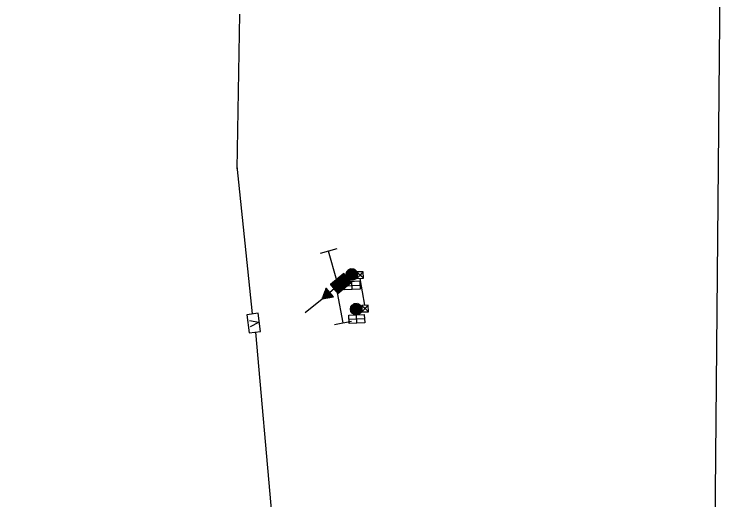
# Model space of a CAD drawing. Extents: x 601462 to 605493, y 331960 to 402715.
# Drawn here: x 602853 to 603349.6, y 366103.5 to 366443.6 of the extents above; entities that cross this region are included whole.
import ezdxf

# ---------------------------------------------------------------- set-up
doc = ezdxf.new("R2010")
doc.units = 0
for name, color, linetype in [('Default', 7, 'Continuous'), ('P_FTMS', 7, 'Continuous'), ('P_FTMSConduit', 7, 'Continuous'), ('P_MISC_TXT_1B (Construction)', 7, 'Continuous')]:
    doc.layers.add(name, color=color, linetype=linetype)

# ---------------------------------------------------------------- blocks, each defined once
blk = doc.blocks.new('FTMS_FCV')
at = {"layer": 'P_FTMS'}
blk.add_line((12.7, 16.3), (0.6, -21.9), dxfattribs=at)
blk.add_lwpolyline([(39.1, 24.4), (-39.1, 24.4), (-39.1, -24.4), (39.1, -24.4)], close=True, dxfattribs=at)
blk.add_lwpolyline([(-12.1, 16.2), (0.6, -21.9)], dxfattribs=at)
blk = doc.blocks.new('POINT_DISPLAY')
at = {"layer": 'Default'}
blk.add_line((0, 0), (0, 0), dxfattribs=at)
blk = doc.blocks.new('FMB')
at = {"layer": 'P_FTMS'}
for p, q in [((24.4, -24.4), (-24.4, 24.4)), ((-24.4, -24.4), (24.4, 24.4))]:
    blk.add_line(p, q, dxfattribs=at)
blk.add_lwpolyline([(24.4, -24.4), (24.4, 24.4), (-24.4, 24.4), (-24.4, -24.4)], close=True, dxfattribs=at)

msp = doc.modelspace()

# ---------------------------------------------------------------- linework, layer by layer
at = {"layer": 'P_FTMS'}
for p, q in [((603078.65, 366279.29), (603067.11, 366276)), ((603078.73, 366257.09), (603072.88, 366277.65)), ((603085.35, 366260.67), (603085.57, 366262.85)), ((603093.27, 366261.43), (603085.38, 366262.23)), ((603093.25, 366261.68), (603085.45, 366262.47)), ((603085.52, 366260.01), (603085.87, 366263.45)), ((603093.22, 366261.92), (603085.52, 366262.7)), ((603093.19, 366262.17), (603085.61, 366262.93)), ((603085.72, 366259.54), (603086.15, 366263.83)), ((603093.12, 366262.41), (603085.72, 366263.16)), ((603093.04, 366262.66), (603085.84, 366263.39)), ((603085.92, 366259.2), (603086.42, 366264.14)), ((603092.96, 366262.91), (603085.99, 366263.62)), ((603086.13, 366258.89), (603086.69, 366264.4)), ((603092.83, 366263.17), (603086.16, 366263.84)), ((603086.35, 366258.65), (603086.95, 366264.59)), ((603092.7, 366263.42), (603086.35, 366264.06)), ((603086.57, 366258.42), (603087.21, 366264.77)), ((603092.51, 366263.68), (603086.57, 366264.28)), ((603086.79, 366258.24), (603087.47, 366264.91)), ((603092.32, 366263.94), (603086.81, 366264.5)), ((603087.01, 366258.06), (603087.72, 366265.03)), ((603092.06, 366264.21), (603087.12, 366264.71)), ((603087.24, 366257.93), (603087.97, 366265.13)), ((603087.47, 366257.8), (603088.22, 366265.2)), ((603091.77, 366264.48), (603087.48, 366264.92)), ((603087.7, 366257.68), (603088.47, 366265.26)), ((603091.35, 366264.76), (603087.91, 366265.11)), ((603087.93, 366257.6), (603088.71, 366265.31)), ((603088.17, 366257.52), (603088.96, 366265.33)), ((603088.4, 366257.46), (603089.2, 366265.35)), ((603090.74, 366265.07), (603088.56, 366265.29)), ((603088.64, 366257.42), (603089.44, 366265.34)), ((603088.87, 366257.38), (603089.68, 366265.32)), ((603089.11, 366257.37), (603089.92, 366265.3)), ((603089.36, 366257.37), (603090.15, 366265.25)), ((603089.6, 366257.37), (603090.39, 366265.19)), ((603089.84, 366257.41), (603090.62, 366265.12)), ((603090.09, 366257.45), (603090.85, 366265.02)), ((603090.33, 366257.5), (603091.08, 366264.91)), ((603090.58, 366257.59), (603091.31, 366264.79)), ((603090.83, 366257.68), (603091.54, 366264.64)), ((603091.09, 366257.8), (603091.77, 366264.49)), ((603091.34, 366257.95), (603091.99, 366264.28)), ((603091.6, 366258.11), (603092.21, 366264.07)), ((603091.86, 366258.32), (603092.42, 366263.81)), ((603092.13, 366258.56), (603092.63, 366263.52)), ((603092.4, 366258.88), (603092.84, 366263.15)), ((603092.69, 366259.29), (603093.03, 366262.7)), ((603077.26, 366250.77), (603077.92, 366257.25)), ((603077.48, 366250.51), (603078.18, 366257.46)), ((603077.69, 366250.24), (603078.44, 366257.68)), ((603088.35, 366256.16), (603077.88, 366257.22)), ((603077.91, 366249.98), (603078.71, 366257.89)), ((603078.12, 366249.72), (603078.97, 366258.11)), ((603088.14, 366256.42), (603078.15, 366257.43)), ((603078.34, 366249.45), (603079.23, 366258.32)), ((603087.92, 366256.69), (603078.41, 366257.65)), ((603078.55, 366249.19), (603079.5, 366258.54)), ((603087.71, 366256.95), (603078.67, 366257.86)), ((603078.77, 366248.93), (603079.76, 366258.75)), ((603087.5, 366257.21), (603078.93, 366258.08)), ((603078.98, 366248.67), (603080.02, 366258.97)), ((603079.19, 366248.4), (603080.29, 366259.18)), ((603087.28, 366257.47), (603079.2, 366258.29)), ((603079.41, 366248.14), (603080.55, 366259.4)), ((603087.07, 366257.74), (603079.46, 366258.51)), ((603079.67, 366248.35), (603080.81, 366259.61)), ((603086.85, 366258), (603079.72, 366258.72)), ((603079.94, 366248.57), (603081.07, 366259.83)), ((603086.64, 366258.26), (603079.99, 366258.94)), ((603080.2, 366248.78), (603081.34, 366260.04)), ((603086.42, 366258.53), (603080.25, 366259.15)), ((603080.46, 366249), (603081.6, 366260.25)), ((603086.21, 366258.79), (603080.51, 366259.37)), ((603080.72, 366249.21), (603081.86, 366260.47)), ((603085.99, 366259.05), (603080.77, 366259.58)), ((603080.99, 366249.43), (603082.13, 366260.68)), ((603085.78, 366259.32), (603081.04, 366259.8)), ((603081.25, 366249.64), (603082.39, 366260.9)), ((603085.56, 366259.58), (603081.3, 366260.01)), ((603081.51, 366249.86), (603082.65, 366261.11)), ((603085.35, 366259.84), (603081.56, 366260.22)), ((603081.78, 366250.07), (603082.92, 366261.33)), ((603085.13, 366260.1), (603081.83, 366260.44)), ((603082.04, 366250.29), (603083.18, 366261.54)), ((603084.92, 366260.37), (603082.09, 366260.65)), ((603082.3, 366250.5), (603083.44, 366261.76)), ((603084.71, 366260.63), (603082.35, 366260.87)), ((603082.56, 366250.72), (603083.69, 366261.87)), ((603084.49, 366260.89), (603082.62, 366261.08)), ((603082.83, 366250.93), (603083.91, 366261.61)), ((603084.28, 366261.16), (603082.88, 366261.3)), ((603083.09, 366251.14), (603084.12, 366261.34)), ((603084.06, 366261.42), (603083.14, 366261.51)), ((603083.35, 366251.36), (603084.34, 366261.08)), ((603083.85, 366261.68), (603083.4, 366261.73)), ((603083.62, 366251.57), (603084.55, 366260.82)), ((603083.88, 366251.79), (603084.77, 366260.55)), ((603084.14, 366252), (603084.98, 366260.29)), ((603084.41, 366252.22), (603085.2, 366260.03)), ((603084.67, 366252.43), (603085.41, 366259.77)), ((603084.93, 366252.65), (603085.63, 366259.5)), ((603085.19, 366252.86), (603085.84, 366259.24)), ((603093.22, 366260.72), (603085.28, 366261.52)), ((603093.17, 366260.48), (603085.29, 366261.28)), ((603093.12, 366260.24), (603085.3, 366261.03)), ((603093.25, 366260.95), (603085.31, 366261.76)), ((603093.03, 366260.01), (603085.32, 366260.79)), ((603093.26, 366261.19), (603085.34, 366262)), ((603092.94, 366259.78), (603085.37, 366260.54)), ((603092.84, 366259.55), (603085.43, 366260.3)), ((603085.46, 366253.08), (603086.05, 366258.98)), ((603092.7, 366259.32), (603085.51, 366260.05)), ((603092.57, 366259.09), (603085.61, 366259.8)), ((603092.4, 366258.87), (603085.71, 366259.55)), ((603085.72, 366253.29), (603086.27, 366258.71)), ((603092.2, 366258.65), (603085.87, 366259.29)), ((603085.98, 366253.51), (603086.48, 366258.45)), ((603091.99, 366258.43), (603086.03, 366259.03)), ((603091.73, 366258.21), (603086.24, 366258.77)), ((603086.25, 366253.72), (603086.7, 366258.19)), ((603091.44, 366258), (603086.48, 366258.5)), ((603086.51, 366253.93), (603086.91, 366257.93)), ((603086.77, 366254.15), (603087.13, 366257.66)), ((603091.08, 366257.8), (603086.81, 366258.23)), ((603087.03, 366254.36), (603087.34, 366257.4)), ((603090.62, 366257.6), (603087.2, 366257.95)), ((603087.3, 366254.58), (603087.56, 366257.14)), ((603089.95, 366257.43), (603087.82, 366257.64)), ((603092.99, 366259.91), (603093.21, 366262.04)), ((603085.72, 366253.29), (603074.46, 366254.43)), ((603074.47, 366254.19), (603074.5, 366254.46)), ((603085.46, 366253.08), (603074.47, 366254.19)), ((603074.69, 366253.92), (603074.76, 366254.67)), ((603085.19, 366252.86), (603074.69, 366253.92)), ((603085.98, 366253.51), (603074.73, 366254.64)), ((603074.9, 366253.66), (603075.03, 366254.89)), ((603084.93, 366252.65), (603074.9, 366253.66)), ((603086.25, 366253.72), (603074.99, 366254.86)), ((603075.12, 366253.4), (603075.29, 366255.1)), ((603084.67, 366252.43), (603075.12, 366253.4)), ((603086.51, 366253.93), (603075.25, 366255.07)), ((603075.33, 366253.14), (603075.55, 366255.32)), ((603084.41, 366252.22), (603075.33, 366253.14)), ((603086.77, 366254.15), (603075.52, 366255.29)), ((603075.55, 366252.87), (603075.82, 366255.53)), ((603084.14, 366252), (603075.55, 366252.87)), ((603075.76, 366252.61), (603076.08, 366255.75)), ((603083.88, 366251.79), (603075.76, 366252.61)), ((603087.03, 366254.36), (603075.78, 366255.5)), ((603075.98, 366252.35), (603076.34, 366255.96)), ((603083.62, 366251.57), (603075.98, 366252.35)), ((603087.3, 366254.58), (603076.04, 366255.72)), ((603076.19, 366252.08), (603076.6, 366256.18)), ((603087.56, 366254.79), (603076.3, 366255.93)), ((603076.4, 366251.82), (603076.87, 366256.39)), ((603087.82, 366255.01), (603076.57, 366256.15)), ((603076.62, 366251.56), (603077.13, 366256.61)), ((603076.83, 366251.3), (603077.39, 366256.82)), ((603088.09, 366255.22), (603076.83, 366256.36)), ((603077.05, 366251.03), (603077.66, 366257.04)), ((603088.35, 366255.44), (603077.09, 366256.58)), ((603088.61, 366255.65), (603077.36, 366256.79)), ((603088.57, 366255.9), (603077.62, 366257.01)), ((603082.47, 366255.8), (603082.68, 366255.97)), ((603083.93, 366256.32), (603094.75, 366256.82)), ((603084.19, 366250.6), (603083.93, 366256.32)), ((603084.06, 366253.46), (603094.88, 366253.96)), ((603087.56, 366254.79), (603087.77, 366256.87)), ((603087.82, 366255.01), (603087.99, 366256.61)), ((603088.09, 366255.22), (603088.2, 366256.35)), ((603088.35, 366255.44), (603088.42, 366256.08)), ((603088.61, 366255.65), (603088.63, 366255.82)), ((603089.6, 366250.85), (603089.34, 366256.57)), ((603094.75, 366256.82), (603095.01, 366251.1)), ((603069.43, 366244.5), (603069.77, 366247.81)), ((603075.36, 366246.77), (603069.6, 366247.36)), ((603069.68, 366244.54), (603070.1, 366248.67)), ((603075.15, 366247.04), (603069.69, 366247.59)), ((603074.93, 366247.3), (603069.77, 366247.82)), ((603074.72, 366247.56), (603069.86, 366248.05)), ((603069.92, 366244.58), (603070.43, 366249.54)), ((603074.5, 366247.83), (603069.95, 366248.29)), ((603074.29, 366248.09), (603070.04, 366248.52)), ((603074.07, 366248.35), (603070.13, 366248.75)), ((603070.17, 366244.62), (603070.76, 366250.41)), ((603073.86, 366248.61), (603070.22, 366248.98)), ((603073.64, 366248.88), (603070.3, 366249.22)), ((603073.43, 366249.14), (603070.39, 366249.45)), ((603070.41, 366244.66), (603071.09, 366251.28)), ((603073.22, 366249.4), (603070.48, 366249.68)), ((603073, 366249.67), (603070.57, 366249.91)), ((603070.66, 366244.7), (603071.37, 366251.67)), ((603072.79, 366249.93), (603070.66, 366250.15)), ((603072.57, 366250.19), (603070.74, 366250.38)), ((603072.36, 366250.46), (603070.83, 366250.61)), ((603070.91, 366244.74), (603071.58, 366251.41)), ((603072.14, 366250.72), (603070.92, 366250.84)), ((603071.93, 366250.98), (603071.01, 366251.07)), ((603071.71, 366251.24), (603071.1, 366251.31)), ((603071.15, 366244.78), (603071.8, 366251.14)), ((603071.5, 366251.51), (603071.18, 366251.54)), ((603071.28, 366251.77), (603071.27, 366251.77)), ((603071.4, 366244.81), (603072.01, 366250.88)), ((603071.64, 366244.85), (603072.22, 366250.62)), ((603071.89, 366244.89), (603072.44, 366250.35)), ((603072.13, 366244.93), (603072.65, 366250.09)), ((603072.38, 366244.97), (603072.87, 366249.83)), ((603072.62, 366245.01), (603073.08, 366249.57)), ((603072.87, 366245.05), (603073.3, 366249.3)), ((603073.11, 366245.09), (603073.51, 366249.04)), ((603073.36, 366245.13), (603073.73, 366248.78)), ((603073.6, 366245.17), (603073.94, 366248.51)), ((603076.88, 366251.24), (603073.78, 366248.71)), ((603073.85, 366245.21), (603074.16, 366248.25)), ((603074.09, 366245.25), (603074.37, 366247.99)), ((603074.34, 366245.29), (603074.59, 366247.73)), ((603074.58, 366245.33), (603074.8, 366247.46)), ((603074.83, 366245.37), (603075.01, 366247.2)), ((603083.35, 366251.36), (603076.19, 366252.08)), ((603083.09, 366251.14), (603076.4, 366251.82)), ((603082.83, 366250.93), (603076.62, 366251.56)), ((603082.56, 366250.72), (603076.83, 366251.3)), ((603082.3, 366250.5), (603077.05, 366251.03)), ((603082.04, 366250.29), (603077.26, 366250.77)), ((603081.78, 366250.07), (603077.48, 366250.51)), ((603081.51, 366249.86), (603077.69, 366250.24)), ((603081.25, 366249.64), (603077.91, 366249.98)), ((603080.99, 366249.43), (603078.12, 366249.72)), ((603080.72, 366249.21), (603078.34, 366249.45)), ((603080.46, 366249), (603078.55, 366249.19)), ((603080.2, 366248.78), (603078.77, 366248.93)), ((603079.94, 366248.57), (603078.98, 366248.67)), ((603078.99, 366248.41), (603083.07, 366227.43)), ((603079.67, 366248.35), (603079.19, 366248.4)), ((603095.01, 366251.1), (603084.19, 366250.6)), ((603056.67, 366234.73), (603068.45, 366244.34)), ((603069.37, 366244.49), (603068.54, 366244.57)), ((603070.29, 366244.63), (603068.63, 366244.8)), ((603068.7, 366244.38), (603068.78, 366245.21)), ((603071.2, 366244.78), (603068.72, 366245.03)), ((603072.12, 366244.93), (603068.8, 366245.27)), ((603073.03, 366245.08), (603068.89, 366245.5)), ((603068.94, 366244.42), (603069.11, 366246.07)), ((603073.95, 366245.23), (603068.98, 366245.73)), ((603074.87, 366245.38), (603069.07, 366245.96)), ((603075.78, 366245.53), (603069.16, 366246.2)), ((603069.19, 366244.46), (603069.44, 366246.94)), ((603076.22, 366245.72), (603069.25, 366246.43)), ((603076.01, 366245.99), (603069.33, 366246.66)), ((603075.79, 366246.25), (603069.42, 366246.89)), ((603075.58, 366246.51), (603069.51, 366247.13)), ((603075.07, 366245.41), (603075.23, 366246.94)), ((603075.32, 366245.45), (603075.44, 366246.67)), ((603075.56, 366245.49), (603075.66, 366246.41)), ((603075.81, 366245.53), (603075.87, 366246.15)), ((603076.06, 366245.57), (603076.09, 366245.89)), ((603076.3, 366245.61), (603076.3, 366245.62)), ((603096.25, 366237.62), (603088.3, 366236.95)), ((603096.2, 366237.85), (603088.32, 366237.19)), ((603096.16, 366238.09), (603088.33, 366237.43)), ((603096.28, 366237.38), (603088.33, 366236.71)), ((603096.08, 366238.33), (603088.35, 366237.68)), ((603088.38, 366237.8), (603088.57, 366235.62)), ((603095.99, 366238.56), (603088.41, 366237.92)), ((603095.9, 366238.79), (603088.47, 366238.17)), ((603095.76, 366239.02), (603088.55, 366238.42)), ((603088.57, 366238.46), (603088.86, 366235.01)), ((603095.63, 366239.25), (603088.66, 366238.66)), ((603095.46, 366239.48), (603088.77, 366238.92)), ((603088.77, 366238.92), (603089.13, 366234.62)), ((603095.27, 366239.7), (603088.93, 366239.17)), ((603088.98, 366239.25), (603089.4, 366234.31)), ((603095.06, 366239.93), (603089.09, 366239.42)), ((603089.2, 366239.56), (603089.66, 366234.04)), ((603094.81, 366240.15), (603089.31, 366239.68)), ((603089.42, 366239.8), (603089.92, 366233.85)), ((603094.52, 366240.36), (603089.55, 366239.94)), ((603089.64, 366240.03), (603090.18, 366233.66)), ((603089.87, 366240.2), (603090.43, 366233.52)), ((603094.16, 366240.57), (603089.88, 366240.21)), ((603090.09, 366240.38), (603090.68, 366233.4)), ((603093.7, 366240.78), (603090.29, 366240.49)), ((603090.32, 366240.51), (603090.93, 366233.29)), ((603090.55, 366240.63), (603091.18, 366233.22)), ((603090.78, 366240.74), (603091.42, 366233.15)), ((603093.04, 366240.96), (603090.9, 366240.78)), ((603091.02, 366240.82), (603091.67, 366233.1)), ((603091.25, 366240.9), (603091.91, 366233.08)), ((603091.49, 366240.95), (603092.15, 366233.05)), ((603091.73, 366240.99), (603092.39, 366233.06)), ((603091.97, 366241.02), (603092.63, 366233.07)), ((603092.21, 366241.03), (603092.87, 366233.09)), ((603092.45, 366241.03), (603093.11, 366233.14)), ((603092.69, 366241.02), (603093.35, 366233.2)), ((603092.93, 366240.98), (603093.58, 366233.26)), ((603093.18, 366240.93), (603093.81, 366233.36)), ((603093.42, 366240.88), (603094.05, 366233.46)), ((603093.67, 366240.79), (603094.28, 366233.58)), ((603093.92, 366240.69), (603094.51, 366233.72)), ((603094.17, 366240.57), (603094.73, 366233.87)), ((603094.42, 366240.42), (603094.96, 366234.07)), ((603094.68, 366240.25), (603095.18, 366234.28)), ((603094.94, 366240.03), (603095.4, 366234.54)), ((603095.2, 366239.79), (603095.62, 366234.82)), ((603095.47, 366239.47), (603095.83, 366235.19)), ((603095.74, 366239.05), (603096.03, 366235.63)), ((603096.04, 366238.43), (603096.22, 366236.29)), ((603087.19, 366232.82), (603098, 366233.31)), ((603087.45, 366227.1), (603087.19, 366232.82)), ((603096.28, 366237.14), (603088.35, 366236.47)), ((603096.29, 366236.9), (603088.39, 366236.23)), ((603096.27, 366236.66), (603088.45, 366236)), ((603096.24, 366236.41), (603088.52, 366235.76)), ((603096.2, 366236.17), (603088.61, 366235.53)), ((603096.13, 366235.92), (603088.72, 366235.3)), ((603096.04, 366235.67), (603088.83, 366235.07)), ((603095.95, 366235.42), (603088.98, 366234.84)), ((603095.82, 366235.17), (603089.14, 366234.61)), ((603095.68, 366234.92), (603089.32, 366234.39)), ((603095.5, 366234.66), (603089.54, 366234.16)), ((603095.3, 366234.41), (603089.78, 366233.94)), ((603095.03, 366234.14), (603090.09, 366233.73)), ((603094.74, 366233.88), (603090.44, 366233.52)), ((603094.31, 366233.6), (603090.87, 366233.31)), ((603093.7, 366233.31), (603091.51, 366233.12)), ((603092.86, 366227.34), (603092.59, 366233.07)), ((603098, 366233.31), (603098.27, 366227.59)), ((603077.18, 366226.29), (603088.96, 366228.58)), ((603087.32, 366229.96), (603098.13, 366230.45)), ((603098.27, 366227.59), (603087.45, 366227.1))]:
    msp.add_line(p, q, dxfattribs=at)
for points in [[(603092.73, 366263.13), (603092.82, 366258.61), (603095.03, 366260.91)], [(603097.34, 366258.7), (603097.25, 366263.22), (603095.03, 366260.91)], [(603083.65, 366261.93), (603074.35, 366254.34), (603079.41, 366248.14), (603088.71, 366255.73)], [(603076.31, 366245.61), (603071.28, 366251.78), (603068.45, 366244.34)], [(603096.19, 366239.72), (603096.3, 366235.19), (603098.51, 366237.51)], [(603100.83, 366235.3), (603100.71, 366239.83), (603098.51, 366237.51)]]:
    msp.add_lwpolyline(points, close=True, dxfattribs=at)
for centre, major_axis in [((603089.28, 366261.36), (3.18, 2.42)), ((603092.3, 366237.04), (4, 0.01))]:
    msp.add_ellipse(centre, major_axis=major_axis, ratio=0.999999, dxfattribs=at)
at = {"layer": 'P_FTMSConduit'}
for p, q in [((603009.06, 366335.45), (603010.78, 366443.65)), ((603019.8, 366233.69), (603009.09, 366337.1)), ((603098.45, 366239.77), (603095.08, 366258.65)), ((603037.37, 366049.46), (603022.08, 366221.05))]:
    msp.add_line(p, q, dxfattribs=at)
at = {"layer": 'P_MISC_TXT_1B (Construction)'}
msp.add_lwpolyline([(603335.24, 365168.84), (603349.57, 366743.78), (602374.61, 366752.65), (602360.28, 365177.72)], close=True, dxfattribs=at)

# ---------------------------------------------------------------- block references
at = {"layer": 'P_FTMS'}
for name, p, xscale, yscale, rotation in [('FMB', (603095.03, 366260.91), 0.0927806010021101, 0.09278046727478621, 1.1541073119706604), ('POINT_DISPLAY', (603082.47, 366255.8), 0.328083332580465, 0.32808286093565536, 35.00225760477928), ('POINT_DISPLAY', (603068.45, 366244.34), 0.328083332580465, 0.32808286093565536, 35.00225760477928), ('FMB', (603098.51, 366237.51), 0.09278060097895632, 0.09278046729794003, 1.4112595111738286), ('FTMS_FCV', (603020.62, 366227.33), 0.16404166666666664, 0.16404166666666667, 97.2647176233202)]:
    msp.add_blockref(name, p, dxfattribs=dict(at, xscale=xscale, yscale=yscale, rotation=rotation))

doc.saveas('drawing.dxf')
